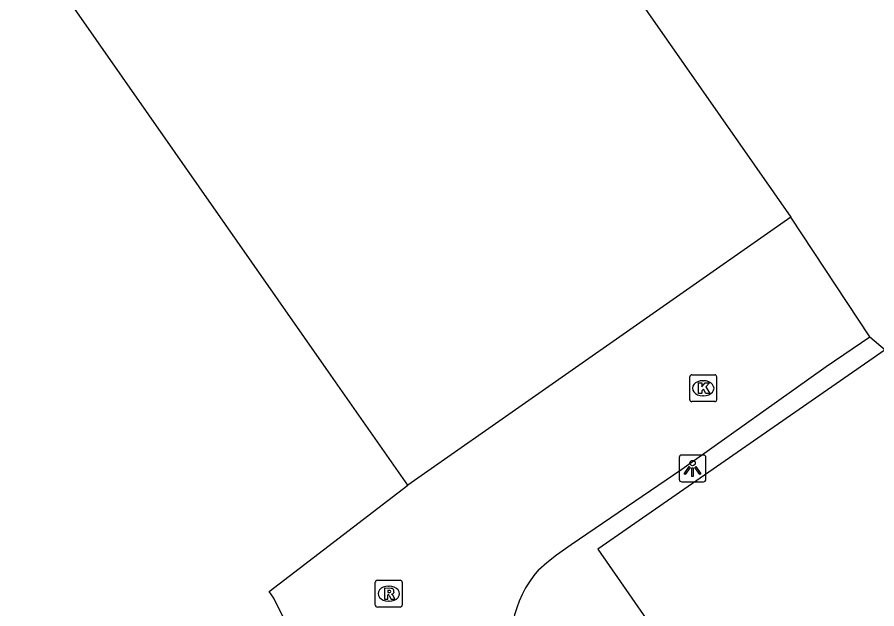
# Model space of a CAD drawing. Extents: x 161087 to 161922, y 382574 to 383873.
# Drawn here: x 161398.17 to 161430.21, y 383018.93 to 383040.96 of the extents above; entities that cross this region are included whole.
import ezdxf

# ---------------------------------------------------------------- set-up
doc = ezdxf.new("R2010")
doc.units = 0
for name, color, linetype in [('IMGEO_Kolk', 7, 'Continuous'), ('IMGEO_Lichtpunt', 7, 'Continuous'), ('IMGEO_Pand', 7, 'Continuous'), ('IMGEO_Rijbaan_lokaal_open', 7, 'Continuous'), ('IMGEO_Rioolput', 7, 'Continuous'), ('IMGEO_Voetpad_open', 7, 'Continuous')]:
    doc.layers.add(name, color=color, linetype=linetype)

msp = doc.modelspace()

# ---------------------------------------------------------------- linework, layer by layer
at = {"layer": 'IMGEO_Kolk'}
for p, q in [((161423.237, 383026.718), (161423.237, 383027.57)), ((161423.312, 383027.644), (161424.164, 383027.644)), ((161424.238, 383027.57), (161424.238, 383026.718)), ((161423.725, 383027.424), (161423.75, 383027.424)), ((161424.164, 383026.644), (161423.312, 383026.644)), ((161423.748, 383026.864), (161423.723, 383026.864))]:
    msp.add_line(p, q, dxfattribs=at)
for points in [[(161423.237, 383026.718), (161423.237, 383027.57)], [(161423.312, 383027.644), (161424.164, 383027.644)], [(161424.238, 383027.57), (161424.238, 383026.718)], [(161423.558, 383027.344), (161423.681, 383027.344), (161423.681, 383027.193), (161423.811, 383027.344), (161423.975, 383027.344), (161423.829, 383027.193), (161423.982, 383026.944), (161423.83, 383026.944), (161423.745, 383027.108), (161423.681, 383027.041), (161423.681, 383026.944), (161423.558, 383026.944), (161423.558, 383027.344)], [(161424.164, 383026.644), (161423.312, 383026.644)]]:
    msp.add_lwpolyline(points, dxfattribs=at)
for centre, start, end in [((161423.314, 383027.568), 91.552, 178.448), ((161423.314, 383027.568), 91.552, 178.448), ((161424.162, 383027.568), 1.552, 88.448), ((161424.162, 383027.568), 1.552, 88.448), ((161423.314, 383026.72), 181.552, 268.448), ((161423.314, 383026.72), 181.552, 268.448), ((161424.162, 383026.72), 271.552, 358.448), ((161424.162, 383026.72), 271.552, 358.448)]:
    msp.add_arc(centre, 0.0765, start, end, dxfattribs=at)
for centre, major_axis, ratio, start_param, end_param in [((161423.724, 383027.144), (-0.387, 0.002), 0.722429, 4.712389, 7.853982), ((161423.749, 383027.144), (-0.39, 0.002), 0.717154, 1.570796, 4.712389)]:
    msp.add_ellipse(centre, major_axis=major_axis, ratio=ratio, start_param=start_param, end_param=end_param, dxfattribs=at)
at = {"layer": 'IMGEO_Lichtpunt'}
for p, q in [((161422.841, 383024.561), (161422.841, 383023.754)), ((161422.841, 383024.561), (161422.841, 383023.754)), ((161423.743, 383024.656), (161422.935, 383024.656)), ((161423.743, 383024.656), (161422.935, 383024.656)), ((161423.837, 383023.754), (161423.837, 383024.561)), ((161423.837, 383023.754), (161423.837, 383024.561)), ((161422.935, 383023.66), (161423.743, 383023.66)), ((161422.935, 383023.66), (161423.743, 383023.66))]:
    msp.add_line(p, q, dxfattribs=at)
for points in [[(161423.215, 383024.225), (161423.254, 383024.197), (161423.066, 383023.935), (161423.028, 383023.962), (161423.215, 383024.225)], [(161423.317, 383024.177), (161423.364, 383024.177), (161423.364, 383023.855), (161423.317, 383023.855), (161423.317, 383024.177)], [(161423.427, 383024.197), (161423.465, 383024.224), (161423.652, 383023.962), (161423.613, 383023.934), (161423.427, 383024.197)]]:
    msp.add_lwpolyline(points, dxfattribs=at)
msp.add_circle((161423.34, 383024.359), 0.0994, dxfattribs=at)
for centre, start, end in [((161422.935, 383024.561), 90, 180), ((161422.935, 383024.561), 90, 180), ((161423.743, 383024.561), 0, 90), ((161423.743, 383024.561), 0, 90), ((161422.935, 383023.754), 180, 270), ((161422.935, 383023.754), 180, 270), ((161423.743, 383023.754), 270, 0), ((161423.743, 383023.754), 270, 360)]:
    msp.add_arc(centre, 0.0946, start, end, dxfattribs=at)
at = {"layer": 'IMGEO_Pand'}
for points in [[(161412.451, 383054.33), (161427.003, 383033.515)], [(161412.727, 383023.533), (161409.862, 383027.631), (161398.174, 383044.348)], [(161427.003, 383033.515), (161412.727, 383023.533)], [(161430.511, 383028.577), (161419.813, 383021.148), (161425.945, 383012.319), (161422.916, 383010.215), (161427.979, 383002.924)]]:
    msp.add_lwpolyline(points, dxfattribs=at)
at = {"layer": 'IMGEO_Rijbaan_lokaal_open'}
for points in [[(161429.943, 383029.064), (161427.003, 383033.515)], [(161417.604, 383020.381), (161417.91, 383020.65), (161418.27, 383020.939), (161418.812, 383021.329), (161422.94, 383024.131), (161428.322, 383027.951), (161429.943, 383029.064)], [(161410.144, 382990.822), (161415.169, 382993.16), (161417.52, 382994.232), (161419.322, 382995.053), (161418.338, 382997.214), (161417.132, 382999.861), (161414.685, 383004.941), (161414.454, 383005.42), (161409.715, 383015.36), (161407.742, 383019.325), (161407.562, 383019.577), (161412.727, 383023.533)]]:
    msp.add_lwpolyline(points, dxfattribs=at)
msp.add_arc((161420.682, 383017.667), 4.104, 138.6037, 199.7455, dxfattribs=at)
at = {"layer": 'IMGEO_Rioolput'}
for p, q in [((161411.519, 383019.068), (161411.519, 383019.92)), ((161411.594, 383019.994), (161412.446, 383019.994)), ((161412.52, 383019.92), (161412.52, 383019.068)), ((161412.007, 383019.774), (161412.032, 383019.774)), ((161412.446, 383018.994), (161411.594, 383018.994)), ((161412.03, 383019.214), (161412.005, 383019.214))]:
    msp.add_line(p, q, dxfattribs=at)
for points in [[(161411.519, 383019.068), (161411.519, 383019.92)], [(161411.594, 383019.994), (161412.446, 383019.994)], [(161412.52, 383019.92), (161412.52, 383019.068)], [(161412.108, 383019.692), (161411.856, 383019.694), (161411.856, 383019.294)], [(161412.034, 383019.613), (161411.98, 383019.613), (161411.98, 383019.532)], [(161411.856, 383019.294), (161411.98, 383019.294), (161411.98, 383019.456), (161411.991, 383019.456)], [(161411.98, 383019.532), (161412.032, 383019.532)], [(161412.038, 383019.427), (161412.109, 383019.294), (161412.249, 383019.294), (161412.184, 383019.42)], [(161412.446, 383018.994), (161411.594, 383018.994)]]:
    msp.add_lwpolyline(points, dxfattribs=at)
for centre, radius, start, end in [((161411.596, 383019.918), 0.0765, 91.552, 178.448), ((161411.596, 383019.918), 0.0765, 91.552, 178.448), ((161412.444, 383019.918), 0.0765, 1.552, 88.448), ((161412.444, 383019.918), 0.0765, 1.552, 88.448), ((161412.04, 383019.517), 0.0964, 77.0061, 93.1865), ((161412.054, 383019.574), 0.0378, 276.6634, 79.6772), ((161412.107, 383019.582), 0.109, 350.3612, 89.416), ((161412.105, 383019.582), 0.112, 277.5842, 350.9817), ((161411.99, 383019.403), 0.0533, 26.0293, 88.6989), ((161412.016, 383019.721), 0.19, 274.7715, 282.9687), ((161412.089, 383019.367), 0.108, 29.5134, 73.7905), ((161411.596, 383019.07), 0.0765, 181.552, 268.448), ((161411.596, 383019.07), 0.0765, 181.552, 268.448), ((161412.444, 383019.07), 0.0765, 271.552, 358.448), ((161412.444, 383019.07), 0.0765, 271.552, 358.448)]:
    msp.add_arc(centre, radius, start, end, dxfattribs=at)
for centre, major_axis, ratio, start_param, end_param in [((161412.006, 383019.494), (-0.387, 0.002), 0.722429, 4.712389, 7.853982), ((161412.031, 383019.494), (-0.39, 0.002), 0.717154, 1.570796, 4.712389)]:
    msp.add_ellipse(centre, major_axis=major_axis, ratio=ratio, start_param=start_param, end_param=end_param, dxfattribs=at)
at = {"layer": 'IMGEO_Voetpad_open'}
msp.add_lwpolyline([(161429.943, 383029.064), (161430.511, 383028.577)], dxfattribs=at)

doc.saveas('drawing.dxf')
